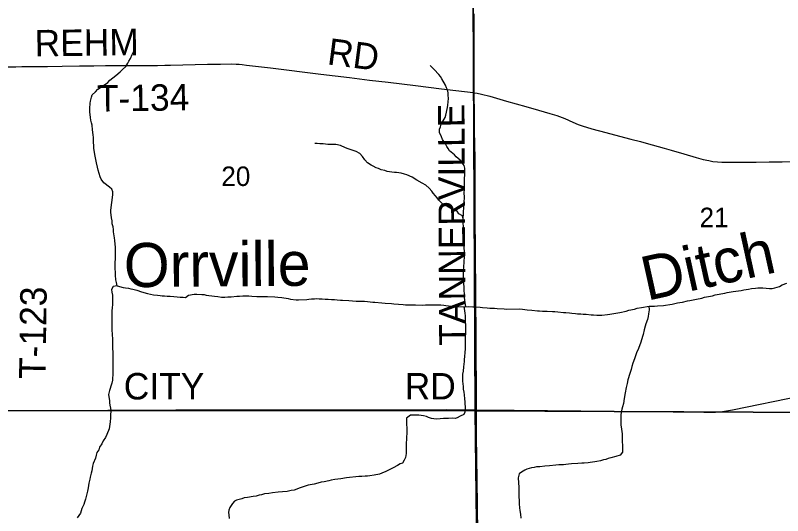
# Model space of a CAD drawing. Extents: x 1985906 to 2360102, y 891258 to 1222054.
# Drawn here: x 2177669 to 2186369, y 1035703 to 1041376 of the extents above; entities that cross this region are included whole.
import ezdxf

# ---------------------------------------------------------------- set-up
doc = ezdxf.new("R2010")
doc.units = 0
for name, color, linetype in [('GM_X_County_Road', 7, 'Continuous'), ('GM_X_County_Road_Text', 7, 'Continuous'), ('GM_X_Minor_River', 7, 'Continuous'), ('GM_X_Minor_River_Text', 7, 'Continuous'), ('GM_X_Section', 7, 'Continuous'), ('GM_X_Section_Text', 7, 'Continuous'), ('GM_X_Township_Road', 7, 'Continuous'), ('GM_X_Township_Road_Text', 7, 'Continuous')]:
    doc.layers.add(name, color=color, linetype=linetype)

msp = doc.modelspace()

# ---------------------------------------------------------------- linework, layer by layer
at = {"layer": 'GM_X_County_Road'}
for points in [[(2182897.9, 1036903.3), (2183326.3, 1036898.5), (2184080.9, 1036890.2), (2185475.3, 1036874.5), (2185606.8, 1036876), (2185688.9, 1036882.8), (2185802.4, 1036901.9), (2186573.9, 1037059.8), (2187136.7, 1037173.1), (2187570.7, 1037261.7), (2187940.6, 1037336), (2188391, 1037425.9), (2188584.2, 1037463), (2188762.4, 1037490.2), (2188908.5, 1037506), (2188928.1, 1037508.1)], [(2177492.5, 1036895.4), (2177617.5, 1036896.6), (2178716.6, 1036900.7), (2179487.6, 1036902.8), (2182555.4, 1036906.8), (2182897.9, 1036903.3)]]:
    msp.add_lwpolyline(points, dxfattribs=at)
at = {"layer": 'GM_X_Minor_River'}
for points in [[(2178824.5, 1038308.3), (2178814.2, 1038348.3), (2178810, 1038376.4), (2178805.7, 1038428.5), (2178803.6, 1038456.6), (2178801.2, 1038510.7), (2178801, 1038558.9), (2178804.6, 1038629.1), (2178806.4, 1038667.2), (2178806, 1038745.5), (2178797.5, 1038823.6), (2178793.3, 1038851.7), (2178782.9, 1038919.8), (2178780.7, 1038945.9), (2178776.5, 1038978), (2178768.3, 1039012), (2178766.1, 1039046.1), (2178759.9, 1039080.2), (2178755.7, 1039114.3), (2178751.5, 1039142.3), (2178751.3, 1039166.4), (2178755.2, 1039192.5), (2178759, 1039226.6), (2178762.9, 1039254.7), (2178766.8, 1039278.8), (2178770.6, 1039312.9), (2178774.5, 1039341), (2178774.3, 1039373.1), (2178764.1, 1039405.2), (2178735.8, 1039429.1), (2178671.2, 1039478.9), (2178640.8, 1039516.8), (2178632.6, 1039544.8), (2178608.1, 1039618.9), (2178599.9, 1039655), (2178587.5, 1039705.1), (2178583.3, 1039741.2), (2178573, 1039781.2), (2178566.8, 1039821.3), (2178560.5, 1039871.4), (2178558.3, 1039895.5), (2178556.1, 1039939.6), (2178553.8, 1039989.7), (2178551.6, 1040021.8), (2178545.2, 1040079.9), (2178540.9, 1040130.1), (2178532.8, 1040156.1), (2178526.5, 1040188.2), (2178522.3, 1040218.2), (2178514, 1040282.4), (2178513.7, 1040320.5), (2178517.4, 1040378.7), (2178519.3, 1040402.8), (2178533.1, 1040449), (2178541, 1040475.1), (2178577, 1040509.4), (2178605, 1040537.6), (2178657, 1040572), (2178717.1, 1040616.5), (2178739.1, 1040642.7), (2178809.1, 1040695.2), (2178859.1, 1040737.6), (2178885.1, 1040763.9), (2178921.1, 1040798.2), (2178945, 1040832.4), (2178956.9, 1040858.5), (2178974.8, 1040888.7), (2178994.7, 1040931), (2179016.5, 1040977.2), (2179026.5, 1041001.3)], [(2182776.3, 1038072.5), (2182764.7, 1038147.6), (2182762.5, 1038179.7), (2182762.3, 1038213.8), (2182758.1, 1038257.9), (2182753.4, 1038370.2), (2182751.3, 1038394.3), (2182749, 1038440.4), (2182748.9, 1038466.5), (2182752.5, 1038534.7), (2182756.3, 1038566.8), (2182758.2, 1038594.9), (2182762, 1038627), (2182763.8, 1038677.2), (2182761.6, 1038701.3), (2182759.4, 1038737.3), (2182757.2, 1038775.4), (2182756.8, 1038841.7), (2182754.6, 1038871.7), (2182752.4, 1038907.8), (2182752.2, 1038939.9), (2182750, 1038974), (2182747.7, 1039026.1), (2182747.4, 1039084.3), (2182749.2, 1039118.4), (2182751.1, 1039148.5), (2182752.8, 1039192.7), (2182756.5, 1039256.9), (2182760.2, 1039309), (2182759.9, 1039369.2), (2182761.7, 1039399.3), (2182761.5, 1039435.4), (2182763.3, 1039475.5), (2182763, 1039531.7), (2182764.8, 1039565.8), (2182766.6, 1039601.9), (2182766.4, 1039644.1), (2182758.2, 1039672.1), (2182735.9, 1039704.1), (2182711.6, 1039734), (2182667.2, 1039771.9), (2182647, 1039795.8), (2182592.4, 1039841.7), (2182578.2, 1039865.7), (2182560, 1039889.7), (2182547.8, 1039917.7), (2182513.3, 1039969.6), (2182501.1, 1039997.6), (2182476.7, 1040047.7), (2182478.5, 1040083.8), (2182488.4, 1040113.9), (2182496.3, 1040144), (2182520.2, 1040178.3), (2182542.1, 1040216.5), (2182550, 1040244.6), (2182569.6, 1040331), (2182573.5, 1040359.1), (2182579.1, 1040433.3), (2182576.9, 1040469.4), (2182576.7, 1040499.5), (2182568.5, 1040531.6), (2182556.3, 1040555.6), (2182546.1, 1040585.6), (2182505.5, 1040655.6), (2182491.2, 1040681.6), (2182471, 1040705.5), (2182416.4, 1040761.4), (2182396.2, 1040785.4), (2182372, 1040807.3)], [(2182747.5, 1039070.3), (2182739.3, 1039104.3), (2182698.9, 1039126.2), (2182678.7, 1039154.1), (2182646.4, 1039168), (2182614.2, 1039183.9), (2182573.9, 1039205.7), (2182547.7, 1039223.6), (2182513.4, 1039239.5), (2182469, 1039279.3), (2182450.7, 1039305.3), (2182434.5, 1039329.3), (2182406.2, 1039359.2), (2182390, 1039383.2), (2182359.7, 1039415.1), (2182323.3, 1039449), (2182283, 1039474.9), (2182222.5, 1039508.7), (2182168, 1039540.4), (2182109.6, 1039566.2), (2182081.4, 1039576.1), (2182045.2, 1039587.9), (2181990.9, 1039593.6), (2181966.7, 1039595.5), (2181936.6, 1039597.3), (2181886.3, 1039607.1), (2181860.1, 1039615), (2181815.8, 1039624.7), (2181787.6, 1039638.6), (2181761.4, 1039648.5), (2181727.2, 1039664.4), (2181703, 1039676.3), (2181660.6, 1039702.1), (2181632.3, 1039736), (2181606, 1039774), (2181575.6, 1039809.9), (2181533.3, 1039831.8), (2181466.8, 1039853.5), (2181442.7, 1039863.4), (2181412.4, 1039875.2), (2181356, 1039899), (2181303.7, 1039910.7), (2181213.3, 1039910.2), (2181159, 1039918), (2181120.8, 1039919.8), (2181090.6, 1039921.6), (2181064.5, 1039921.4)], [(2183237.6, 1038046), (2183382.3, 1038046.8), (2183420.5, 1038043), (2183472.8, 1038035.2), (2183527.1, 1038031.5), (2183589.4, 1038025.8), (2183613.6, 1038024), (2183647.7, 1038022.2), (2183700, 1038020.4), (2183760.3, 1038018.8), (2183784.4, 1038018.9), (2183818.6, 1038015.1), (2183885, 1038007.4), (2183909.1, 1038005.6), (2183953.4, 1038001.8), (2183977.5, 1037997.9), (2184019.7, 1037996.1), (2184043.9, 1037992.3), (2184080, 1037990.5), (2184106.2, 1037988.6), (2184140.4, 1037986.8), (2184198.7, 1037981.1), (2184222.8, 1037979.2), (2184263, 1037975.4), (2184317.3, 1037977.7), (2184381.6, 1037984.1), (2184409.7, 1037988.3), (2184522.1, 1038005), (2184594.4, 1038021.4), (2184626.5, 1038033.6), (2184688.7, 1038044), (2184720.8, 1038054.2), (2184769, 1038062.5), (2184793.1, 1038068.6), (2184831.3, 1038072.9), (2184855.4, 1038077), (2184915.6, 1038079.4), (2184951.8, 1038081.6), (2185018.1, 1038085.9), (2185042.2, 1038090.1), (2185088.4, 1038096.4), (2185116.5, 1038102.5), (2185176.7, 1038114.9), (2185204.8, 1038121.1), (2185232.9, 1038125.2), (2185291.2, 1038137.6), (2185317.3, 1038143.8), (2185353.4, 1038152), (2185391.6, 1038156.2), (2185451.8, 1038170.6), (2185483.9, 1038178.8), (2185572.2, 1038195.3), (2185604.3, 1038205.5), (2185714.8, 1038226.2), (2185740.9, 1038232.4), (2185807.1, 1038244.8), (2185897.5, 1038257.3), (2185929.6, 1038263.5), (2185983.8, 1038269.8), (2186015.9, 1038278), (2186060.1, 1038282.3), (2186086.2, 1038286.4), (2186144.5, 1038284.8), (2186221, 1038277.2), (2186251.1, 1038279.3), (2186279.2, 1038287.5), (2186335.4, 1038301.9), (2186365.4, 1038320.1), (2186415.6, 1038340.4)], [(2178824.5, 1038308.3), (2178776.3, 1038302), (2178760.4, 1038267.8), (2178764.6, 1038237.7), (2178768.8, 1038201.7), (2178771, 1038167.6), (2178769.2, 1038133.4), (2178769.4, 1038093.3), (2178767.6, 1038063.2), (2178763.8, 1038021.1), (2178762, 1037974.9), (2178762.7, 1037864.6), (2178764.9, 1037824.5), (2178767.4, 1037742.3), (2178769.5, 1037718.2), (2178769.7, 1037690.2), (2178772.1, 1037619.9), (2178772.2, 1037595.9), (2178774.4, 1037559.8), (2178774.7, 1037505.6), (2178773, 1037463.5), (2178773.9, 1037295), (2178772, 1037266.9), (2178772.2, 1037238.8), (2178764.4, 1037204.7), (2178752.5, 1037170.5), (2178742.6, 1037146.4), (2178739.6, 1037133.2)], [(2178824.5, 1038308.3), (2178890.9, 1038290.6), (2178917.1, 1038286.7), (2178951.3, 1038280.9), (2178977.4, 1038275), (2179001.6, 1038271.2), (2179045.8, 1038261.4), (2179098.2, 1038241.6), (2179168.7, 1038221.9), (2179237.1, 1038208.3), (2179281.3, 1038202.5), (2179309.5, 1038198.6), (2179333.6, 1038196.8), (2179361.8, 1038194.9), (2179391.9, 1038193.1), (2179426.1, 1038191.3), (2179464.3, 1038189.5), (2179502.5, 1038185.7), (2179538.7, 1038181.9), (2179572.9, 1038180), (2179599, 1038176.2), (2179633, 1038202.4), (2179697.3, 1038212.8), (2179727.4, 1038215), (2179783.7, 1038211.3), (2179809.9, 1038209.4), (2179834, 1038203.6), (2179864.2, 1038199.7), (2179896.4, 1038195.9), (2179928.6, 1038192), (2179966.8, 1038186.2), (2180007, 1038180.4), (2180043.2, 1038178.7), (2180079.3, 1038182.9), (2180115.5, 1038185.1), (2180181.8, 1038191.5), (2180211.9, 1038191.6), (2180248.1, 1038195.8), (2180316.4, 1038194.2), (2180348.6, 1038192.4), (2180406.9, 1038188.7), (2180437.1, 1038186.9), (2180529.5, 1038187.4), (2180609.9, 1038183.8), (2180644.1, 1038182), (2180692.4, 1038178.2), (2180760.8, 1038166.6), (2180789, 1038158.7), (2180851.3, 1038151), (2180881.5, 1038149.2), (2180973.9, 1038153.7), (2180998, 1038155.9), (2181028.1, 1038160.1), (2181060.3, 1038162.2), (2181088.4, 1038164.4), (2181114.5, 1038162.5), (2181146.7, 1038162.7), (2181180.9, 1038158.9), (2181215.1, 1038157.1), (2181253.3, 1038155.3), (2181287.4, 1038153.5), (2181319.6, 1038149.6), (2181355.8, 1038147.8), (2181379.9, 1038146), (2181450.3, 1038142.3), (2181534.7, 1038136.8), (2181558.9, 1038136.9), (2181629.2, 1038133.3), (2181663.4, 1038131.5), (2181721.7, 1038123.8), (2181745.9, 1038121.9), (2181824.3, 1038116.3), (2181860.5, 1038112.5), (2181932.9, 1038108.9), (2181961, 1038105.1), (2182065.6, 1038097.6), (2182093.7, 1038093.8), (2182182.2, 1038092.2), (2182206.3, 1038092.4), (2182284.7, 1038090.8), (2182318.8, 1038093), (2182467.6, 1038093.8), (2182491.7, 1038092), (2182525.9, 1038090.2), (2182552, 1038086.3), (2182580.2, 1038082.4), (2182644.5, 1038076.8), (2182672.7, 1038074.9), (2182698.8, 1038075.1), (2182747.1, 1038071.3), (2182805.3, 1038073.7), (2182855.6, 1038071.9), (2182883.7, 1038070.1), (2182938, 1038066.4), (2182966.2, 1038064.5), (2183018.4, 1038060.8), (2183050.6, 1038056.9), (2183100.9, 1038055.2), (2183133.1, 1038051.4), (2183211.5, 1038047.8), (2183237.6, 1038046)], [(2182757.7, 1038071.8), (2182759.2, 1038051.3), (2182765.5, 1037999.2), (2182767.7, 1037969.1), (2182767.9, 1037933), (2182770.1, 1037900.9), (2182772.3, 1037864.8), (2182772.8, 1037780.6), (2182771.1, 1037724.4), (2182769.4, 1037678.3), (2182769.5, 1037644.2), (2182767.8, 1037592), (2182766, 1037555.9), (2182760.3, 1037503.7), (2182758.4, 1037475.6), (2182756.6, 1037449.5), (2182750.9, 1037391.3), (2182745.1, 1037341.2), (2182740.8, 1037308.3)], [(2184852.8, 1038076.6), (2184857.6, 1038036.9), (2184849.8, 1037990.7), (2184843.9, 1037962.6), (2184838.1, 1037928.5), (2184818.3, 1037878.2), (2184810.4, 1037852.1), (2184798.6, 1037809.9), (2184788.8, 1037757.7), (2184780.9, 1037733.6), (2184763.2, 1037669.3), (2184733.4, 1037596.9), (2184711.6, 1037548.7), (2184693.8, 1037492.4), (2184690.3, 1037482.3)], [(2184690.3, 1037482.3), (2184672.1, 1037430.1), (2184660.2, 1037393.9), (2184650.4, 1037359.8), (2184628.6, 1037293.4), (2184620.7, 1037267.3), (2184614.8, 1037243.2), (2184605, 1037201), (2184595.2, 1037156.9), (2184583.5, 1037096.6), (2184573.8, 1037032.4), (2184564.1, 1036976.2), (2184554.2, 1036938), (2184544.3, 1036909.9), (2184538.5, 1036873.7), (2184534.6, 1036847.6), (2184532.8, 1036817.5), (2184533, 1036777.4), (2184535.3, 1036731.3), (2184543.6, 1036685.2), (2184545.8, 1036657.1), (2184547.9, 1036631), (2184550.1, 1036601), (2184550.3, 1036562.9), (2184554.8, 1036478.7), (2184555, 1036448.6), (2184553.1, 1036422.5), (2184527.2, 1036390.2), (2184479, 1036373.9), (2184422.8, 1036359.6), (2184390.7, 1036351.4), (2184362.6, 1036341.2), (2184338.5, 1036335), (2184302.4, 1036324.8), (2184264.3, 1036316.6), (2184240.2, 1036312.4), (2184188, 1036304.1), (2184163.9, 1036302), (2184117.7, 1036297.7), (2184093.5, 1036297.6), (2184047.3, 1036295.3), (2183975, 1036288.9), (2183940.9, 1036284.7), (2183910.7, 1036282.5), (2183884.6, 1036280.3), (2183858.5, 1036278.2), (2183830.4, 1036278), (2183798.2, 1036275.9), (2183725.9, 1036267.4), (2183671.7, 1036263.1), (2183617.4, 1036256.8), (2183579.3, 1036254.6), (2183551.2, 1036248.4), (2183523, 1036244.2), (2183495, 1036236.1), (2183468.9, 1036227.9), (2183444.8, 1036217.7), (2183408.7, 1036197.5), (2183382.7, 1036175.3), (2183370.9, 1036131.1), (2183375.3, 1036072.9), (2183377.6, 1036024.8), (2183378.2, 1035914.5), (2183380.4, 1035874.4), (2183382.6, 1035838.3), (2183386.9, 1035790.2), (2183391.1, 1035762.1), (2183397.4, 1035718), (2183399.6, 1035675.9)], [(2182740.8, 1037308.3), (2182739.3, 1037297), (2182737.5, 1037270.9), (2182739.7, 1037228.8), (2182743.9, 1037198.7), (2182746.1, 1037166.7), (2182748.3, 1037138.6), (2182752.5, 1037102.5), (2182756.7, 1037074.4), (2182760.9, 1037026.3), (2182765.2, 1036992.2), (2182767.3, 1036968.2), (2182769.5, 1036940.1), (2182767.7, 1036902), (2182763.8, 1036877.9), (2182753.9, 1036849.8), (2182713.8, 1036829.5), (2182679.7, 1036813.2), (2182655.7, 1036805.1), (2182623.5, 1036806.9), (2182579.3, 1036804.7), (2182547.1, 1036802.5), (2182523, 1036804.3), (2182484.8, 1036802.1), (2182448.7, 1036797.9), (2182414.5, 1036801.7), (2182388.3, 1036805.6), (2182354.1, 1036817.4), (2182330, 1036825.3), (2182295.7, 1036835.2), (2182271.6, 1036839.1), (2182243.4, 1036840.9), (2182219.3, 1036840.8), (2182183.1, 1036842.6), (2182149, 1036840.4), (2182104.9, 1036810), (2182103.2, 1036765.9), (2182105.4, 1036731.8), (2182107.5, 1036703.8), (2182107.9, 1036637.6), (2182104.1, 1036591.4), (2182100.6, 1036503.1), (2182098.8, 1036463), (2182101, 1036432.9), (2182101.2, 1036406.8), (2182093.4, 1036362.7), (2182077.5, 1036332.5), (2182059.6, 1036298.3), (2182033.5, 1036290.1), (2182001.4, 1036269.9), (2181951.3, 1036245.5), (2181907.2, 1036223.2), (2181871.2, 1036203), (2181825.1, 1036184.7), (2181797, 1036174.5), (2181738.8, 1036160.1), (2181688.6, 1036153.8), (2181662.4, 1036151.7), (2181634.3, 1036151.5), (2181596.1, 1036145.3), (2181564, 1036145.1), (2181423.4, 1036132.3), (2181361.1, 1036121.9), (2181290.8, 1036111.5), (2181250.7, 1036105.2), (2181224.6, 1036097.1), (2181170.4, 1036086.7), (2181138.3, 1036082.5), (2181098.1, 1036072.3), (2181056, 1036058), (2180987.7, 1036047.6), (2180897.4, 1036017), (2180831.2, 1035992.6), (2180797.1, 1035988.4), (2180753, 1035978.1), (2180698.7, 1035973.8), (2180648.5, 1035969.5), (2180584.2, 1035961.1), (2180542, 1035954.9), (2180493.8, 1035948.6), (2180459.7, 1035940.4), (2180433.6, 1035936.2), (2180401.5, 1035924), (2180365.4, 1035919.8)], [(2178739.6, 1037133.2), (2178736.7, 1037120.3), (2178726.9, 1037076.1), (2178729, 1037050), (2178735.3, 1037007.9), (2178735.4, 1036983.9), (2178739.6, 1036953.8), (2178747.8, 1036921.8), (2178750, 1036895.7), (2178748.3, 1036839.5), (2178746.5, 1036811.4), (2178742.7, 1036765.3), (2178736.9, 1036715.1), (2178731.1, 1036689), (2178707.3, 1036624.7), (2178689.4, 1036588.5), (2178665.5, 1036552.2), (2178649.6, 1036518), (2178623.7, 1036477.8), (2178613.8, 1036449.6), (2178593.9, 1036417.4), (2178586, 1036387.3), (2178576.2, 1036355.1), (2178550.4, 1036292.8), (2178544.5, 1036264.7), (2178538.6, 1036238.6), (2178534.8, 1036210.5), (2178526.9, 1036184.4), (2178517.1, 1036140.2), (2178513.2, 1036116.1), (2178503.4, 1036069.9), (2178495.6, 1036019.7), (2178485.8, 1035981.5), (2178480, 1035949.4), (2178472.1, 1035919.3), (2178464.2, 1035891.2), (2178452.3, 1035857), (2178444.5, 1035828.9), (2178424.6, 1035784.6), (2178406.8, 1035732.4), (2178371, 1035676)], [(2180365.4, 1035919.8), (2180303.1, 1035909.4), (2180265, 1035903.2), (2180236.9, 1035895), (2180176.7, 1035878.6), (2180152.6, 1035868.4), (2180130.7, 1035842.2), (2180100.8, 1035795.9), (2180088.9, 1035765.8), (2180087, 1035739.7), (2180089.2, 1035713.7), (2180093.4, 1035671.5)]]:
    msp.add_lwpolyline(points, dxfattribs=at)
at = {"layer": 'GM_X_Section'}
for points in [[(2177475.1, 1042292.5), (2182856.1, 1042363.2), (2182883.5, 1036889.8), (2177481.8, 1036895)], [(2182856.1, 1042363.2), (2188237.5, 1042391.8), (2188401.5, 1036863.6), (2182883.5, 1036889.8)], [(2182883.5, 1036889.8), (2182946.3, 1031482.8), (2177522.8, 1031473.8), (2177481.8, 1036895)], [(2188401.5, 1036863.6), (2188413.6, 1031528.2), (2182946.3, 1031482.8), (2182883.5, 1036889.8)]]:
    msp.add_lwpolyline(points, close=True, dxfattribs=at)
at = {"layer": 'GM_X_Township_Road'}
for points in [[(2182872.8, 1040498.7), (2182872.7, 1040506), (2182871.4, 1040719.1), (2182870.4, 1040916.1), (2182869.9, 1041392)], [(2177577.7, 1040792.6), (2177675.4, 1040794.2), (2177741, 1040794.8), (2177839.3, 1040795.1), (2177953.8, 1040796), (2178034.5, 1040797.7), (2178198.5, 1040799.8), (2178396.4, 1040802.3), (2178560.4, 1040804.7), (2178691.6, 1040805.9), (2178970.4, 1040809.1), (2179101.5, 1040809.1), (2179281.7, 1040809.5), (2179363.5, 1040811), (2179427.8, 1040813.1), (2179569.3, 1040817.1), (2179847.5, 1040821.5), (2179994.6, 1040824.6), (2180125.1, 1040825.3), (2180174.1, 1040823.9), (2180206.9, 1040822), (2180239.5, 1040818.4), (2180288.3, 1040813.2), (2180563.3, 1040780), (2181132.6, 1040707.9), (2181458.5, 1040670.4), (2181686.3, 1040642.9), (2181897.9, 1040616.9), (2182207.1, 1040579.1), (2182500, 1040542.7), (2182662.8, 1040523), (2182858.3, 1040500.8), (2182872.8, 1040498.7)], [(2182897.9, 1036903.3), (2182897.9, 1037012.4), (2182894.7, 1037685.4), (2182889.9, 1038227.1), (2182884.7, 1039113.5), (2182884.4, 1039408.9), (2182882, 1039540.1), (2182881.4, 1039753.3), (2182874.9, 1040065.5), (2182874.9, 1040134.6), (2182875.9, 1040194.7), (2182875.1, 1040243.7), (2182872.8, 1040498.7)], [(2182872.8, 1040498.7), (2182907.1, 1040493.3), (2182954.6, 1040483.9), (2183050.2, 1040458.3), (2183239.3, 1040404.6), (2183459, 1040341.1), (2183602.1, 1040299.7), (2183728.4, 1040263.4), (2183807.6, 1040239.4), (2183869.4, 1040217.3), (2183899.6, 1040205.1), (2183988.6, 1040163.9), (2184048.9, 1040139.1), (2184095.2, 1040123.5), (2184204.1, 1040090), (2184363.1, 1040046.5), (2184521.3, 1040005.8), (2184648.3, 1039973.9), (2184758.8, 1039945.2), (2184821.9, 1039927.9), (2185026.9, 1039869.8), (2185105.4, 1039847.3), (2185247.5, 1039807.7), (2185388.6, 1039764.9), (2185467.4, 1039743), (2185531.1, 1039728.6), (2185579.3, 1039719.7), (2185629, 1039713.9), (2185678, 1039710.8), (2185758.8, 1039711), (2186068, 1039712.3), (2186215.7, 1039715.2), (2186363, 1039716.7), (2186476.3, 1039717.7)], [(2182933.8, 1034153.3), (2182930.6, 1034224.8), (2182928.6, 1034405.1), (2182926.7, 1034536.1), (2182922.5, 1035044.4), (2182918.2, 1035257.3), (2182914.4, 1035454.1), (2182908.7, 1035864.4), (2182906.8, 1036061.2), (2182905.1, 1036159.8), (2182902.6, 1036307.3), (2182899.5, 1036651.5), (2182897.9, 1036881.4), (2182897.9, 1036903.3)]]:
    msp.add_lwpolyline(points, dxfattribs=at)

# ---------------------------------------------------------------- texts
at = {"layer": 'GM_X_County_Road_Text'}
for s, p in [('CITY', (2178898, 1037020.3)), ('RD', (2182083.6, 1037020.2))]:
    msp.add_text(s, height=300, rotation=0.00001, dxfattribs=at).set_placement(p)
at = {"layer": 'GM_X_Minor_River_Text'}
for s, rotation, p in [('Ditch', 12.46561, (2184830, 1038137.4)), ('Orrville', 0.46537, (2178900.7, 1038293.2))]:
    msp.add_text(s, height=500.14, rotation=rotation, dxfattribs=at).set_placement(p)
at = {"layer": 'GM_X_Section_Text'}
for s, p in [('20', (2180004.6, 1039441.2)), ('21', (2185427.6, 1038974.2))]:
    msp.add_text(s, height=221, rotation=0.00001, dxfattribs=at).set_placement(p)
at = {"layer": 'GM_X_Township_Road_Text'}
for s, rotation, p in [('REHM', 0.70088, (2177889.2, 1040910.4)), ('RD', 352.56876, (2181196.4, 1040821.4)), ('T-134', 0.82351, (2178595.8, 1040284.2)), ('TANNERVILLE', 90.29595, (2182775.2, 1037631.9)), ('T-123', 89.17819, (2178010.6, 1037250.5))]:
    msp.add_text(s, height=300, rotation=rotation, dxfattribs=at).set_placement(p)

doc.saveas('drawing.dxf')
